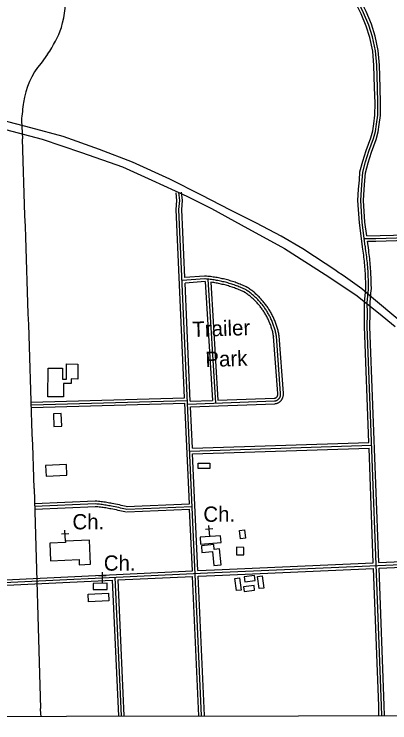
# Model space of a CAD drawing. Extents: x 3313442 to 3351311, y 721974 to 747360.
# Drawn here: x 3341230 to 3343269, y 727351 to 731202 of the extents above; entities that cross this region are included whole.
import ezdxf

# ---------------------------------------------------------------- set-up
doc = ezdxf.new("R2010")
doc.units = 0
for name, color, linetype in [('V-BLDG-OTLN', 7, 'Continuous'), ('V-GRID-FRAM', 7, 'Continuous'), ('V-ROAD-CNTR', 7, 'Continuous'), ('V-SITE-OTLN', 7, 'Continuous'), ('V-SITE-OTLN-IDEN', 7, 'Continuous')]:
    doc.layers.add(name, color=color, linetype=linetype)

msp = doc.modelspace()

# ---------------------------------------------------------------- linework, layer by layer
at = {"layer": 'V-BLDG-OTLN'}
for points in [[(3341413.6, 729122.9), (3341415, 729279), (3341492.5, 729278.4), (3341491.9, 729219.1), (3341513.8, 729218.9), (3341514.5, 729301.1), (3341575.7, 729300.6), (3341575, 729219.1), (3341540.3, 729219.4), (3341540.1, 729194.6), (3341498.3, 729195), (3341497.7, 729122.2)], [(3341443.5, 729029.2), (3341446.4, 728961.2), (3341488.6, 728963), (3341485.7, 729031)], [(3342228.4, 728761.9), (3342291.6, 728762.7), (3342291.9, 728733.7), (3342228.8, 728732.9)], [(3341403.5, 728692.1), (3341516.1, 728697.1), (3341513.5, 728755.1), (3341400.9, 728750)], [(3342458.1, 728350.8), (3342452.6, 728396.8), (3342480, 728400), (3342485.5, 728354)], [(3341427, 728231.9), (3341582.3, 728238.3), (3341583.4, 728210.3), (3341644.2, 728212.8), (3341638.9, 728342.9), (3341508.2, 728337.6), (3341508.5, 728330.4), (3341423.1, 728326.9)], [(3342350.4, 728367.5), (3342239.2, 728359.2), (3342242, 728322.1), (3342353.1, 728330.4)], [(3342353.5, 728210.3), (3342345.6, 728296), (3342316.5, 728293.3), (3342314, 728319.3), (3342246.2, 728313), (3342249.5, 728277.1), (3342306.5, 728282.4), (3342313.6, 728206.6)], [(3342437.6, 728304.7), (3342436.7, 728264.7), (3342476.7, 728263.8), (3342477.6, 728303.8)], [(3342538.9, 728125.2), (3342535.6, 728150.8), (3342479, 728143.6), (3342482.3, 728118)], [(3342550.8, 728146.6), (3342576.8, 728149.9), (3342585.3, 728083.3), (3342559.3, 728080)], [(3341659.8, 728075.1), (3341735.4, 728075.8), (3341735, 728109.2), (3341659.5, 728108.5)], [(3342428.2, 728135.8), (3342454.2, 728139.1), (3342462.7, 728072.5), (3342436.7, 728069.2)], [(3342535.6, 728072.2), (3342532.3, 728097.8), (3342475.7, 728090.5), (3342479, 728064.9)], [(3341631.6, 728050.4), (3341742.1, 728056.4), (3341744.4, 728014.3), (3341633.9, 728008.2)]]:
    msp.add_lwpolyline(points, close=True, dxfattribs=at)
at = {"layer": 'V-GRID-FRAM'}
msp.add_lwpolyline([(3317558.4, 745536.3), (3349037, 745582.1), (3349071.4, 727396.8), (3317576.9, 727351), (3317558.4, 745536.3)], dxfattribs=at)
at = {"layer": 'V-ROAD-CNTR'}
for points in [[(3343104.5, 730068.5), (3343096.1, 730188.9), (3343099.8, 730250.3), (3343103.8, 730299.7), (3343107.2, 730344.9), (3343123, 730402.7), (3343141.5, 730461.5), (3343166.6, 730530), (3343176.2, 730567.4), (3343181.8, 730606.6), (3343188.3, 730653.6), (3343188.9, 730718.6), (3343186.9, 730802.9), (3343183.2, 730923.4), (3343176.9, 731000.5), (3343160.6, 731075), (3343141.7, 731136.7), (3343113.1, 731203.4), (3343087.1, 731257.8), (3343065.5, 731370.9), (3343056.9, 731453.4), (3343051.9, 731551.5)], [(3343119.5, 730069.6), (3343111.1, 730189), (3343114.8, 730249.3), (3343118.8, 730298.6), (3343122, 730342.3), (3343137.4, 730398.5), (3343155.7, 730456.7), (3343181, 730525.5), (3343190.9, 730564.5), (3343196.6, 730604.6), (3343203.3, 730652.5), (3343203.9, 730718.7), (3343201.9, 730803.3), (3343198.2, 730924.2), (3343191.8, 731002.7), (3343175.2, 731078.8), (3343155.8, 731141.9), (3343126.8, 731209.6), (3343101.5, 731262.5), (3343080.4, 731373.1), (3343071.9, 731454.6), (3343066.2, 731567.1)], [(3343134.4, 730070.6), (3343126.1, 730189), (3343129.8, 730248.2), (3343133.7, 730297.4), (3343136.9, 730339.8), (3343151.8, 730394.2), (3343169.9, 730451.8), (3343195.3, 730521.1), (3343205.6, 730561.6), (3343211.5, 730602.5), (3343218.3, 730651.4), (3343218.9, 730718.8), (3343216.9, 730803.7), (3343213.2, 730925.1), (3343206.6, 731004.9), (3343189.7, 731082.6), (3343169.9, 731147.1), (3343140.5, 731215.8), (3343115.9, 731267.2), (3343095.2, 731375.3), (3343086.9, 731455.7), (3343081.9, 731552.7)], [(3341411.2, 730984.1), (3341376.3, 730934.9)], [(3342981.2, 729804.3), (3342796.8, 729926), (3342678.6, 729995.6), (3342546.4, 730065.2), (3342404.1, 730136.6), (3342247.3, 730218.2), (3342075.6, 730304.3), (3341873.1, 730397.4), (3341694, 730465.5), (3341495.7, 730536.1), (3341321.6, 730583.3), (3341203.9, 730615), (3340932.7, 730681.1), (3340748.4, 730719.3), (3340433.8, 730763.3), (3340238.1, 730781.2), (3339971.4, 730796.7), (3339685.7, 730804.5), (3339465.3, 730799.3), (3339212.1, 730787.6), (3338858.4, 730773.5), (3338722.7, 730765.4)], [(3338700.2, 730716.5), (3338743.1, 730716.4), (3339054.8, 730739), (3339517.2, 730766), (3339660.2, 730767.4), (3339854.2, 730769.2), (3339979, 730759.2), (3340161.4, 730751), (3340277.7, 730734.7), (3340412, 730722), (3340618.8, 730696.1), (3340787, 730665.8), (3340991.2, 730624.2), (3341183.3, 730575.2), (3341382.8, 730521.8), (3341595.7, 730450.3), (3341818.2, 730371.5), (3341978.1, 730300.4), (3342166.7, 730212.1), (3342301, 730145.5), (3342461.9, 730056.3), (3342696.8, 729929), (3342919, 729786.8)], [(3341269.3, 730623.2), (3341274.9, 730523.6)], [(3342155.5, 729117.2), (3342109.9, 730140.4), (3342113.7, 730188.4), (3342108.7, 730230.5)], [(3342247.5, 727389.7), (3342124.9, 730140.1), (3342128.8, 730188.8), (3342123.6, 730232.3)], [(3342156.5, 729769.9), (3342140, 730139.9), (3342143.8, 730189.1), (3342138.5, 730234.1)], [(3343136.1, 729941.2), (3343119.5, 730069.6)], [(3343144, 729997), (3343134.3, 730071.5)], [(3343121.2, 729939.3), (3343104.6, 730067.6)], [(3343130.8, 729982.4), (3343192.9, 729983.4), (3343361.1, 729988.4), (3343503.9, 729991.3), (3343535.2, 729995.8)], [(3343144, 729997), (3343360.7, 730003.4), (3343520.5, 730006.6)], [(3343147.6, 729967.7), (3343193.2, 729968.4), (3343361.4, 729973.4), (3343505.2, 729976.3), (3343537.4, 729981)], [(3343168.9, 729706.1), (3343168.9, 729717.2), (3343168.8, 729728.4), (3343168.6, 729739.7), (3343168.3, 729750.9), (3343168, 729762.1), (3343167.5, 729773.3), (3343167, 729784.5), (3343166.4, 729795.7), (3343165.7, 729806.9), (3343165, 729818.1), (3343164.1, 729829.3), (3343163.2, 729840.5), (3343162.2, 729851.7), (3343161.1, 729862.8), (3343160, 729874), (3343158.7, 729885.1), (3343157.4, 729896.3), (3343156, 729907.4), (3343154.5, 729918.5), (3343147.6, 729967.7)], [(3343138.9, 729706), (3343138.9, 729717), (3343138.8, 729728), (3343138.6, 729739), (3343138.3, 729750), (3343138, 729761), (3343137.5, 729772), (3343137, 729783), (3343136.5, 729794), (3343135.8, 729805), (3343135.1, 729816), (3343134.2, 729827), (3343133.3, 729837.9), (3343132.4, 729848.9), (3343131.3, 729859.8), (3343130.2, 729870.8), (3343128.9, 729881.7), (3343127.6, 729892.7), (3343126.3, 729903.6), (3343124.8, 729914.5), (3343123.3, 729925.4), (3343121.7, 729936.3), (3343121.3, 729939)], [(3343153.9, 729706), (3343153.9, 729717.1), (3343153.8, 729728.2), (3343153.6, 729739.4), (3343153.3, 729750.5), (3343153, 729761.6), (3343152.5, 729772.7), (3343152, 729783.8), (3343151.4, 729794.9), (3343150.8, 729806), (3343150, 729817.1), (3343149.2, 729828.1), (3343148.3, 729839.2), (3343147.3, 729850.3), (3343146.2, 729861.3), (3343145.1, 729872.4), (3343143.8, 729883.4), (3343142.5, 729894.5), (3343141.1, 729905.5), (3343139.7, 729916.5), (3343138.1, 729927.5), (3343136.5, 729938.5), (3343136.1, 729941.2)], [(3342981.2, 729804.3), (3343015.9, 729783.5), (3343116.8, 729710.4), (3343169, 729665.2), (3343323.9, 729537.4)], [(3342264.6, 729763.2), (3342142.2, 729753.8)], [(3342263.5, 729778.2), (3342156.5, 729769.9)], [(3342489.1, 729703.5), (3342482.7, 729706.5), (3342476.3, 729709.5), (3342469.9, 729712.3), (3342463.5, 729715.1), (3342457, 729717.8), (3342450.5, 729720.5), (3342444, 729723.1), (3342437.4, 729725.6), (3342430.8, 729728), (3342424.2, 729730.3), (3342417.6, 729732.6), (3342410.9, 729734.8), (3342404.2, 729736.9), (3342397.5, 729739), (3342390.8, 729741), (3342384, 729742.9), (3342377.2, 729744.7), (3342370.4, 729746.4), (3342363.6, 729748.1), (3342356.8, 729749.6), (3342349.9, 729751.2), (3342343, 729752.6), (3342336.1, 729753.9), (3342329.2, 729755.2), (3342322.3, 729756.4), (3342315.4, 729757.5), (3342308.4, 729758.5), (3342301.5, 729759.5), (3342294.5, 729760.4), (3342287.5, 729761.2), (3342280.6, 729761.9), (3342273.6, 729762.5), (3342266.6, 729763.1), (3342264.6, 729763.2)], [(3342495.5, 729717), (3342489.1, 729720.1), (3342482.6, 729723.1), (3342476, 729726.1), (3342469.4, 729728.9), (3342462.8, 729731.7), (3342456.1, 729734.4), (3342449.4, 729737.1), (3342442.7, 729739.6), (3342435.9, 729742.1), (3342429.2, 729744.5), (3342422.4, 729746.8), (3342415.5, 729749.1), (3342408.7, 729751.3), (3342401.8, 729753.4), (3342394.9, 729755.4), (3342388, 729757.3), (3342381, 729759.2), (3342374.1, 729761), (3342367.1, 729762.7), (3342360.1, 729764.3), (3342353, 729765.8), (3342346, 729767.3), (3342338.9, 729768.7), (3342331.9, 729770), (3342324.8, 729771.2), (3342317.7, 729772.3), (3342310.6, 729773.4), (3342303.4, 729774.4), (3342296.3, 729775.3), (3342289.2, 729776.1), (3342282, 729776.8), (3342274.8, 729777.5), (3342267.7, 729778), (3342265.7, 729778.2)], [(3342281.2, 729761.8), (3342322.4, 729088.7)], [(3342919, 729786.8), (3343085.6, 729676.8), (3343208.2, 729578.8), (3343298.7, 729504.3)], [(3342267, 729748.3), (3342157.8, 729739.9)], [(3342186.4, 729098.9), (3342157.8, 729739.9)], [(3342267, 729748.3), (3342306.5, 729103.1)], [(3342297.3, 729744.9), (3342336.5, 729104.2)], [(3342482.6, 729690), (3342476.4, 729692.9), (3342470.1, 729695.8), (3342463.9, 729698.6), (3342457.6, 729701.3), (3342451.3, 729704), (3342444.9, 729706.6), (3342438.6, 729709.1), (3342432.2, 729711.5), (3342425.7, 729713.9), (3342419.3, 729716.2), (3342412.8, 729718.4), (3342406.3, 729720.5), (3342399.8, 729722.6), (3342393.2, 729724.6), (3342386.6, 729726.5), (3342380.1, 729728.4), (3342373.4, 729730.2), (3342366.8, 729731.9), (3342360.1, 729733.5), (3342353.5, 729735), (3342346.8, 729736.5), (3342340.1, 729737.9), (3342333.3, 729739.2), (3342326.6, 729740.4), (3342319.9, 729741.6), (3342313.1, 729742.7), (3342306.3, 729743.7), (3342297.3, 729744.9)], [(3342638.9, 729449.2), (3342637.9, 729454.5), (3342636.9, 729459.7), (3342635.8, 729464.9), (3342634.6, 729470.1), (3342633.4, 729475.2), (3342632, 729480.4), (3342630.6, 729485.5), (3342629.2, 729490.6), (3342627.6, 729495.6), (3342626, 729500.7), (3342624.3, 729505.7), (3342622.5, 729510.7), (3342620.7, 729515.7), (3342618.8, 729520.6), (3342616.8, 729525.5), (3342614.7, 729530.4), (3342612.6, 729535.3), (3342610.4, 729540.1), (3342608.1, 729544.9), (3342605.8, 729549.7), (3342603.4, 729554.4), (3342600.9, 729559.1), (3342598.4, 729563.7), (3342595.8, 729568.3), (3342593.1, 729572.9), (3342590.3, 729577.5), (3342587.5, 729582), (3342584.7, 729586.4), (3342581.7, 729590.8), (3342578.7, 729595.2), (3342575.7, 729599.5), (3342572.6, 729603.8), (3342569.4, 729608.1), (3342566.1, 729612.3), (3342562.8, 729616.4), (3342559.4, 729620.5), (3342556, 729624.6), (3342552.5, 729628.5), (3342549, 729632.5), (3342545.4, 729636.4), (3342541.7, 729640.2), (3342538, 729644), (3342534.3, 729647.8), (3342530.4, 729651.4), (3342526.6, 729655.1), (3342522.6, 729658.6), (3342518.7, 729662.1), (3342514.6, 729665.6), (3342510.6, 729669), (3342506.4, 729672.3), (3342502.3, 729675.6), (3342498.1, 729678.8), (3342493.8, 729682), (3342489.5, 729685), (3342485.1, 729688.1), (3342480.7, 729691.1)], [(3342653.7, 729451.9), (3342652.7, 729457.3), (3342651.6, 729462.7), (3342650.5, 729468.1), (3342649.2, 729473.5), (3342647.9, 729478.9), (3342646.5, 729484.2), (3342645.1, 729489.5), (3342643.5, 729494.8), (3342641.9, 729500.1), (3342640.2, 729505.4), (3342638.5, 729510.6), (3342636.6, 729515.8), (3342634.7, 729521), (3342632.7, 729526.1), (3342630.6, 729531.3), (3342628.5, 729536.3), (3342626.3, 729541.4), (3342624, 729546.4), (3342621.6, 729551.4), (3342619.2, 729556.4), (3342616.7, 729561.3), (3342614.1, 729566.2), (3342611.5, 729571), (3342608.8, 729575.8), (3342606, 729580.6), (3342603.1, 729585.3), (3342600.2, 729590), (3342597.2, 729594.6), (3342594.2, 729599.2), (3342591, 729603.8), (3342587.9, 729608.3), (3342584.6, 729612.8), (3342581.3, 729617.2), (3342577.9, 729621.5), (3342574.5, 729625.8), (3342571, 729630.1), (3342567.4, 729634.3), (3342563.8, 729638.5), (3342560.1, 729642.6), (3342556.3, 729646.6), (3342552.5, 729650.6), (3342548.7, 729654.6), (3342544.7, 729658.5), (3342540.8, 729662.3), (3342536.7, 729666.1), (3342532.7, 729669.8), (3342528.5, 729673.4), (3342524.3, 729677), (3342520.1, 729680.6), (3342515.8, 729684), (3342511.4, 729687.5), (3342507.1, 729690.8), (3342502.6, 729694.1), (3342498.1, 729697.3), (3342493.6, 729700.4), (3342489.1, 729703.5)], [(3342668.4, 729454.6), (3342667.4, 729460.1), (3342666.3, 729465.7), (3342665.1, 729471.4), (3342663.8, 729476.9), (3342662.5, 729482.5), (3342661, 729488.1), (3342659.5, 729493.6), (3342657.9, 729499.1), (3342656.2, 729504.6), (3342654.5, 729510.1), (3342652.6, 729515.5), (3342650.7, 729520.9), (3342648.7, 729526.3), (3342646.7, 729531.6), (3342644.5, 729537), (3342642.3, 729542.3), (3342640, 729547.5), (3342637.6, 729552.7), (3342635.2, 729557.9), (3342632.6, 729563.1), (3342630, 729568.2), (3342627.4, 729573.3), (3342624.6, 729578.3), (3342621.8, 729583.3), (3342618.9, 729588.2), (3342615.9, 729593.2), (3342612.9, 729598), (3342609.8, 729602.9), (3342606.6, 729607.6), (3342603.4, 729612.4), (3342600, 729617), (3342596.7, 729621.7), (3342593.2, 729626.3), (3342589.7, 729630.8), (3342586.1, 729635.3), (3342582.5, 729639.7), (3342578.8, 729644.1), (3342575, 729648.4), (3342571.2, 729652.7), (3342567.3, 729656.9), (3342563.3, 729661.1), (3342559.3, 729665.2), (3342555.2, 729669.2), (3342551.1, 729673.2), (3342546.9, 729677.1), (3342542.7, 729681), (3342538.4, 729684.8), (3342534, 729688.5), (3342529.6, 729692.2), (3342525.1, 729695.8), (3342520.6, 729699.3), (3342516.1, 729702.8), (3342511.4, 729706.2), (3342506.8, 729709.6), (3342502.1, 729712.8), (3342497.4, 729715.9)], [(3343155.1, 728873.7), (3343131.5, 729504), (3343132.5, 729575.3), (3343132, 729636.4), (3343139, 729707.5)], [(3343225.3, 727391.2), (3343223.8, 727444.1), (3343146.5, 729504.1), (3343147.5, 729575.3), (3343147, 729635.7), (3343153.9, 729706)], [(3343209.6, 728221.4), (3343161.5, 729504.3), (3343162.5, 729575.2), (3343162, 729635), (3343168.8, 729704.6)], [(3342691.3, 729142.3), (3342668.6, 729453)], [(3342661.3, 729140.1), (3342638.7, 729450.8)], [(3342676.3, 729141.2), (3342653.7, 729451.9)], [(3341323.2, 729093.8), (3342155.5, 729117.2)], [(3342336.5, 729104.2), (3342643.4, 729115)], [(3342642, 729114.9), (3342643.4, 729115.1), (3342644.4, 729115.3), (3342645.3, 729115.5), (3342646.3, 729115.7), (3342647.3, 729116.1), (3342648.2, 729116.4), (3342649.1, 729116.8), (3342650, 729117.3), (3342650.9, 729117.7), (3342651.8, 729118.3), (3342652.6, 729118.8), (3342653.4, 729119.4), (3342654.2, 729120.1), (3342654.9, 729120.8), (3342655.7, 729121.5), (3342656.3, 729122.2), (3342657, 729123), (3342657.6, 729123.8), (3342658.2, 729124.6), (3342658.7, 729125.5), (3342659.2, 729126.4), (3342659.6, 729127.3), (3342660, 729128.2), (3342660.4, 729129.1), (3342660.7, 729130.1), (3342661, 729131.1), (3342661.2, 729132), (3342661.4, 729133), (3342661.5, 729134), (3342661.6, 729135), (3342661.6, 729136), (3342661.6, 729137), (3342661.6, 729138.1), (3342661.4, 729139.2), (3342661.4, 729139.3)], [(3342643.9, 729100), (3342645.6, 729100.2), (3342647.3, 729100.5), (3342649, 729100.9), (3342650.6, 729101.4), (3342652.3, 729101.9), (3342653.9, 729102.5), (3342655.4, 729103.2), (3342657, 729103.9), (3342658.5, 729104.8), (3342659.9, 729105.7), (3342661.3, 729106.6), (3342662.7, 729107.7), (3342664, 729108.7), (3342665.3, 729109.9), (3342666.5, 729111.1), (3342667.6, 729112.4), (3342668.7, 729113.7), (3342669.8, 729115), (3342670.7, 729116.4), (3342671.6, 729117.9), (3342672.5, 729119.4), (3342673.2, 729120.9), (3342673.9, 729122.5), (3342674.5, 729124.1), (3342675, 729125.7), (3342675.5, 729127.4), (3342675.9, 729129), (3342676.2, 729130.7), (3342676.4, 729132.4), (3342676.6, 729134.1), (3342676.6, 729135.8), (3342676.6, 729137.5), (3342676.5, 729139.2), (3342676.3, 729140.9), (3342676.3, 729141.2)], [(3342645.9, 729085.2), (3342647.9, 729085.4), (3342650.3, 729085.8), (3342652.6, 729086.4), (3342655, 729087), (3342657.3, 729087.8), (3342659.5, 729088.6), (3342661.7, 729089.6), (3342663.9, 729090.6), (3342666, 729091.8), (3342668.1, 729093.1), (3342670, 729094.4), (3342672, 729095.9), (3342673.8, 729097.4), (3342675.6, 729099), (3342677.3, 729100.7), (3342679, 729102.5), (3342680.5, 729104.4), (3342682, 729106.3), (3342683.3, 729108.3), (3342684.6, 729110.3), (3342685.7, 729112.4), (3342686.8, 729114.6), (3342687.8, 729116.8), (3342688.6, 729119.1), (3342689.4, 729121.3), (3342690.1, 729123.7), (3342690.6, 729126), (3342691, 729128.4), (3342691.3, 729130.8), (3342691.5, 729133.2), (3342691.6, 729135.6), (3342691.6, 729138), (3342691.5, 729140.4), (3342691.2, 729142.7), (3342691.2, 729143.1)], [(3341323.6, 729078.8), (3342171.2, 729102.7)], [(3341324, 729063.8), (3342156.8, 729087.2)], [(3342181.2, 728541.2), (3342156.8, 729087.2)], [(3342172, 729083.3), (3342643.9, 729100)], [(3342186.4, 729098.9), (3342306.5, 729103.1)], [(3342187.7, 729068.9), (3342644.5, 729085)], [(3342197.8, 728842.7), (3342187.7, 729068.9)], [(3342183.4, 728827.2), (3343170.7, 728859.2)], [(3342197.8, 728842.7), (3343155.1, 728873.7)], [(3342199.1, 728812.7), (3343156.3, 728843.8)], [(3343179.7, 728220), (3343156.3, 728843.8)], [(3342227.4, 728177.8), (3342199.1, 728812.7)], [(3341338.7, 728624.2), (3341373, 727428.9)], [(3341340.8, 728542.6), (3341670.1, 728557.2)], [(3341341.4, 728527.6), (3341670.8, 728542.2)], [(3341670.8, 728542.2), (3341678.3, 728541.6), (3341685.7, 728540.9), (3341693.1, 728540.1), (3341700.6, 728539.2), (3341708, 728538.3), (3341715.4, 728537.3), (3341722.8, 728536.2), (3341730.2, 728535), (3341737.5, 728533.8), (3341744.9, 728532.4), (3341752.2, 728531), (3341758.4, 728529.8)], [(3341672.1, 728557.1), (3341679.6, 728556.5), (3341687.2, 728555.8), (3341694.8, 728555), (3341702.4, 728554.1), (3341709.9, 728553.2), (3341717.5, 728552.1), (3341725.1, 728551), (3341732.6, 728549.8), (3341740.1, 728548.5), (3341747.6, 728547.2), (3341755.1, 728545.7), (3341761.4, 728544.5)], [(3341758.4, 728529.8), (3341768, 728528), (3341777.6, 728526.1), (3341787.2, 728524.1), (3341796.8, 728522.1), (3341806.3, 728520), (3341815.9, 728517.8), (3341825.4, 728515.5), (3341834.9, 728513.2), (3341841.4, 728511.5)], [(3341761.2, 728544.5), (3341770.9, 728542.7), (3341780.6, 728540.8), (3341790.3, 728538.8), (3341800, 728536.8), (3341809.6, 728534.6), (3341819.3, 728532.4), (3341828.9, 728530.1), (3341838.5, 728527.7), (3341845.1, 728526.1)], [(3341840.7, 728526.5), (3342181.2, 728541.2)], [(3341342.1, 728512.6), (3341671.5, 728527.2)], [(3341669.6, 728527.2), (3341676.9, 728526.6), (3341684.2, 728525.9), (3341691.5, 728525.2), (3341698.8, 728524.3), (3341706, 728523.4), (3341713.3, 728522.4), (3341720.5, 728521.4), (3341727.7, 728520.2), (3341734.9, 728519), (3341742.1, 728517.7), (3341749.3, 728516.3), (3341755.4, 728515)], [(3341755.7, 728515), (3341765.2, 728513.2), (3341774.7, 728511.4), (3341784.2, 728509.4), (3341793.6, 728507.4), (3341803, 728505.4), (3341812.5, 728503.2), (3341821.8, 728501), (3341831.2, 728498.6), (3341837.7, 728497)], [(3341841.4, 728511.5), (3342196.8, 728526.8)], [(3341842, 728496.6), (3342182.5, 728511.2)], [(3342197.4, 728176.3), (3342182.5, 728511.2)], [(3340866.5, 728098.6), (3342318.2, 728167), (3343541.2, 728221), (3343967.4, 728234.4), (3344000.3, 728228.8), (3344029.4, 728191.6)], [(3343209.6, 728221.4), (3343540.7, 728236), (3343968.5, 728249.5), (3344008.6, 728242.6), (3344041.2, 728200.8)], [(3342227.4, 728177.8), (3342317.5, 728182), (3343179.7, 728220)], [(3342228.7, 728147.8), (3342318.9, 728152), (3343180.8, 728190.1)], [(3343210.3, 727390.7), (3343208.8, 727443.6), (3343180.8, 728190.1)], [(3343210.8, 728191.4), (3343541.8, 728206), (3343966.4, 728219.4), (3343992.1, 728215), (3344017.6, 728182.4)], [(3343240.3, 727391.6), (3343238.8, 727444.6), (3343210.8, 728191.4)], [(3340880.8, 728114.3), (3342197.4, 728176.3)], [(3341793, 728127.2), (3342198.8, 728146.4)], [(3342232.5, 727389.1), (3342198.8, 728146.4)], [(3342262.5, 727390.4), (3342228.7, 728147.8)], [(3340882.1, 728084.3), (3341763, 728125.8)], [(3341763, 728125.8), (3341796.1, 727388.4)], [(3341777.3, 728141.5), (3341811, 727389.1)], [(3341793, 728127.2), (3341826, 727389.8)]]:
    msp.add_lwpolyline(points, dxfattribs=at)
for centre, radius, start, end in [((3340858.9, 731307.1), 652.4, 344.2236, 2.7094), ((3340972.4, 731304.1), 543, 323.8948, 341.2735), ((3341682.2, 730670.4), 404.4, 139.1596, 172.6312), ((3343649.2, 730386.9), 2391.6, 171.9376, 174.3285), ((1707813.4, 674700.9), 1634415, 1.8906693, 1.9572916), ((3329530.5, 726473.7), 11880.9, 4.4157, 4.61152)]:
    msp.add_arc(centre, radius, start, end, dxfattribs=at)
at = {"layer": 'V-SITE-OTLN'}
for p, q in [((3342292, 728363.1), (3342287.5, 728422.9)), ((3341526.5, 728378.4), (3341486.6, 728376.7)), ((3341508.2, 728337.6), (3341505.7, 728397.5)), ((3342309, 728404.5), (3342269.1, 728401.5)), ((3341729.5, 728149.2), (3341689.5, 728148.8)), ((3341709.9, 728109), (3341709.3, 728169))]:
    msp.add_line(p, q, dxfattribs=at)

# ---------------------------------------------------------------- texts
at = {"layer": 'V-BLDG-OTLN'}
for s, p in [('Trailer', (3342198.5, 729447.2)), ('Park', (3342269.4, 729283.6))]:
    msp.add_text(s, height=83, rotation=2, dxfattribs=at).set_placement(p)
at = {"layer": 'V-SITE-OTLN'}
msp.add_text('Ch.', height=83, dxfattribs=at).set_placement((3341716.7, 728177.8))
at = {"layer": 'V-SITE-OTLN-IDEN'}
for p in [(3342257.1, 728443.3), (3341546.5, 728402.2)]:
    msp.add_text('Ch.', height=83, dxfattribs=at).set_placement(p)

doc.saveas('drawing.dxf')
